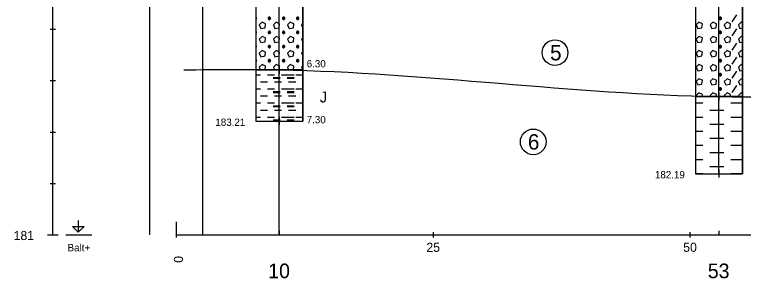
# Model space of a CAD drawing. Extents: x 3042 to 4120, y 576 to 2694.
# Drawn here: x 3218.1 to 3289.1, y 1822.4 to 1848.1 of the extents above; entities that cross this region are included whole.
import ezdxf

# ---------------------------------------------------------------- set-up
doc = ezdxf.new("R2010")
doc.units = 0
for name, color, linetype in [('12', 7, 'Continuous'), ('14', 7, 'Continuous'), ('17', 7, 'Continuous'), ('18', 7, 'Continuous'), ('19', 7, 'Continuous'), ('21', 7, 'Continuous'), ('51', 7, 'Continuous'), ('52', 7, 'Continuous'), ('53', 7, 'Continuous'), ('56', 7, 'Continuous'), ('7', 7, 'Continuous'), ('pomocna', 7, 'Continuous'), ('rozhraní', 7, 'Continuous')]:
    doc.layers.add(name, color=color, linetype=linetype)

msp = doc.modelspace()

# ---------------------------------------------------------------- linework, layer by layer
at = {"layer": '12'}
msp.add_line((3233.882, 1826.667), (3233.882, 1827.937), dxfattribs=at)
at = {"layer": '18'}
for p, q in [((3286.672, 1832.617), (3286.672, 1877.617)), ((3243.882, 1837.717), (3243.882, 1874.217)), ((3243.501, 1837.717), (3244.263, 1837.717)), ((3243.882, 1838.098), (3243.882, 1837.336)), ((3286.672, 1832.998), (3286.672, 1832.236)), ((3286.291, 1832.617), (3287.053, 1832.617)), ((3243.882, 1827.048), (3243.882, 1826.667)), ((3286.672, 1827.048), (3286.672, 1826.667))]:
    msp.add_line(p, q, dxfattribs=at)
at = {"layer": '19'}
for p, q in [((3221.832, 1826.667), (3221.832, 1886.667)), ((3221.578, 1846.667), (3222.086, 1846.667)), ((3221.578, 1841.667), (3222.086, 1841.667)), ((3221.578, 1836.667), (3222.086, 1836.667)), ((3221.578, 1831.667), (3222.086, 1831.667)), ((3221.324, 1826.667), (3222.34, 1826.667))]:
    msp.add_line(p, q, dxfattribs=at)
at = {"layer": '21'}
msp.add_line((3223.102, 1826.667), (3225.642, 1826.667), dxfattribs=at)
msp.add_lwpolyline([(3224.308, 1828.064), (3224.308, 1826.921), (3223.737, 1827.492), (3224.88, 1827.492), (3224.308, 1826.921)], dxfattribs=at)
at = {"layer": '51'}
for p, q in [((3241.593, 1847.834), (3241.593, 1847.834)), ((3242.926, 1847.605), (3242.926, 1847.834)), ((3244.298, 1847.605), (3244.298, 1847.834)), ((3245.67, 1847.605), (3245.67, 1847.834)), ((3286.818, 1847.605), (3286.818, 1847.834)), ((3287.961, 1847.377), (3288.418, 1848.063)), ((3246.168, 1847.189), (3246.051, 1847.072)), ((3246.051, 1847.072), (3246.168, 1846.809)), ((3241.593, 1846.462), (3241.593, 1846.462)), ((3242.926, 1846.234), (3242.926, 1846.462)), ((3244.298, 1846.234), (3244.298, 1846.462)), ((3245.67, 1846.234), (3245.67, 1846.462)), ((3286.818, 1846.234), (3286.818, 1846.462)), ((3287.961, 1846.005), (3288.418, 1846.691)), ((3246.168, 1845.818), (3246.051, 1845.7)), ((3246.051, 1845.7), (3246.168, 1845.437)), ((3241.593, 1845.091), (3241.593, 1845.091)), ((3242.926, 1844.862), (3242.926, 1845.091)), ((3244.298, 1844.862), (3244.298, 1845.091)), ((3245.67, 1844.862), (3245.67, 1845.091)), ((3286.818, 1844.862), (3286.818, 1845.091)), ((3287.961, 1844.634), (3288.418, 1845.319)), ((3246.168, 1844.446), (3246.051, 1844.329)), ((3246.051, 1844.329), (3246.168, 1844.065)), ((3241.593, 1843.719), (3241.593, 1843.719)), ((3242.926, 1843.491), (3242.926, 1843.719)), ((3244.298, 1843.491), (3244.298, 1843.719)), ((3245.67, 1843.491), (3245.67, 1843.719)), ((3286.818, 1843.491), (3286.818, 1843.719)), ((3287.961, 1843.262), (3288.418, 1843.948)), ((3241.936, 1842.957), (3242.043, 1842.717)), ((3243.307, 1842.957), (3243.414, 1842.717)), ((3244.679, 1842.957), (3244.786, 1842.717)), ((3246.168, 1843.074), (3246.051, 1842.957)), ((3246.051, 1842.957), (3246.157, 1842.717)), ((3287.961, 1841.89), (3288.418, 1842.576)), ((3241.596, 1842.233), (3242.05, 1842.233)), ((3242.736, 1842.233), (3243.422, 1842.233)), ((3243.269, 1841.967), (3243.955, 1841.967)), ((3243.269, 1841.929), (3243.955, 1841.929)), ((3243.269, 1841.89), (3243.955, 1841.89)), ((3244.108, 1842.233), (3244.793, 1842.233)), ((3244.641, 1842.233), (3245.327, 1842.233)), ((3244.641, 1841.967), (3245.327, 1841.967)), ((3244.641, 1841.929), (3245.327, 1841.929)), ((3244.641, 1841.89), (3245.327, 1841.89)), ((3245.479, 1842.233), (3246.165, 1842.233)), ((3286.818, 1842.119), (3286.818, 1842.348)), ((3242.05, 1841.548), (3242.736, 1841.548)), ((3243.422, 1841.548), (3244.108, 1841.548)), ((3244.793, 1841.548), (3245.479, 1841.548)), ((3246.165, 1841.548), (3246.168, 1841.548)), ((3287.961, 1840.519), (3288.418, 1841.205)), ((3241.596, 1840.862), (3242.05, 1840.862)), ((3242.736, 1840.862), (3243.422, 1840.862)), ((3243.269, 1840.595), (3243.955, 1840.595)), ((3243.269, 1840.557), (3243.955, 1840.557)), ((3243.269, 1840.519), (3243.955, 1840.519)), ((3244.108, 1840.862), (3244.793, 1840.862)), ((3244.641, 1840.862), (3245.327, 1840.862)), ((3244.641, 1840.595), (3245.327, 1840.595)), ((3244.641, 1840.557), (3245.327, 1840.557)), ((3244.641, 1840.519), (3245.327, 1840.519)), ((3245.479, 1840.862), (3246.165, 1840.862)), ((3286.818, 1840.747), (3286.818, 1840.976)), ((3242.05, 1840.176), (3242.736, 1840.176)), ((3243.422, 1840.176), (3244.108, 1840.176)), ((3244.793, 1840.176), (3245.479, 1840.176)), ((3246.165, 1840.176), (3246.168, 1840.176)), ((3284.455, 1840.214), (3284.499, 1840.117)), ((3285.827, 1840.214), (3285.87, 1840.117)), ((3287.199, 1840.214), (3287.242, 1840.117)), ((3288.57, 1840.214), (3288.613, 1840.117)), ((3241.596, 1839.49), (3242.05, 1839.49)), ((3242.736, 1839.49), (3243.422, 1839.49)), ((3243.269, 1839.223), (3243.955, 1839.223)), ((3243.269, 1839.185), (3243.955, 1839.185)), ((3243.269, 1839.147), (3243.955, 1839.147)), ((3244.108, 1839.49), (3244.793, 1839.49)), ((3244.641, 1839.49), (3245.327, 1839.49)), ((3244.641, 1839.223), (3245.327, 1839.223)), ((3244.641, 1839.185), (3245.327, 1839.185)), ((3244.641, 1839.147), (3245.327, 1839.147)), ((3245.479, 1839.49), (3246.165, 1839.49)), ((3284.386, 1839.49), (3284.417, 1839.49)), ((3284.417, 1839.49), (3285.103, 1839.49)), ((3287.846, 1839.49), (3288.532, 1839.49)), ((3288.532, 1839.49), (3288.958, 1839.49)), ((3242.05, 1838.804), (3242.736, 1838.804)), ((3243.422, 1838.804), (3244.108, 1838.804)), ((3244.793, 1838.804), (3245.479, 1838.804)), ((3246.165, 1838.804), (3246.168, 1838.804)), ((3285.789, 1838.804), (3286.475, 1838.804)), ((3286.475, 1838.804), (3287.161, 1838.804)), ((3241.596, 1838.119), (3242.05, 1838.119)), ((3242.736, 1838.119), (3243.422, 1838.119)), ((3243.269, 1837.852), (3243.955, 1837.852)), ((3243.269, 1837.814), (3243.955, 1837.814)), ((3243.269, 1837.776), (3243.955, 1837.776)), ((3244.108, 1838.119), (3244.793, 1838.119)), ((3244.641, 1838.119), (3245.327, 1838.119)), ((3244.641, 1837.852), (3245.327, 1837.852)), ((3244.641, 1837.814), (3245.327, 1837.814)), ((3244.641, 1837.776), (3245.327, 1837.776)), ((3245.479, 1838.119), (3246.165, 1838.119)), ((3284.386, 1838.119), (3284.417, 1838.119)), ((3284.417, 1838.119), (3285.103, 1838.119)), ((3287.846, 1838.119), (3288.532, 1838.119)), ((3288.532, 1838.119), (3288.958, 1838.119)), ((3285.789, 1837.433), (3286.475, 1837.433)), ((3286.475, 1837.433), (3287.161, 1837.433)), ((3284.386, 1836.747), (3284.417, 1836.747)), ((3284.417, 1836.747), (3285.103, 1836.747)), ((3287.846, 1836.747), (3288.532, 1836.747)), ((3288.532, 1836.747), (3288.958, 1836.747)), ((3285.789, 1836.061), (3286.475, 1836.061)), ((3286.475, 1836.061), (3287.161, 1836.061)), ((3284.386, 1835.375), (3284.417, 1835.375)), ((3284.417, 1835.375), (3285.103, 1835.375)), ((3287.846, 1835.375), (3288.532, 1835.375)), ((3288.532, 1835.375), (3288.958, 1835.375)), ((3285.789, 1834.69), (3286.475, 1834.69)), ((3286.475, 1834.69), (3287.161, 1834.69)), ((3284.386, 1834.004), (3284.417, 1834.004)), ((3284.417, 1834.004), (3285.103, 1834.004)), ((3287.846, 1834.004), (3288.532, 1834.004)), ((3288.532, 1834.004), (3288.958, 1834.004)), ((3284.386, 1832.632), (3284.417, 1832.632)), ((3284.417, 1832.632), (3285.103, 1832.632)), ((3285.789, 1833.318), (3286.475, 1833.318)), ((3286.475, 1833.318), (3287.161, 1833.318)), ((3287.846, 1832.632), (3288.532, 1832.632)), ((3288.532, 1832.632), (3288.958, 1832.632))]:
    msp.add_line(p, q, dxfattribs=at)
for points in [[(3241.596, 1842.717), (3246.168, 1842.717), (3246.168, 1860.467), (3241.596, 1860.467)], [(3284.386, 1840.117), (3288.958, 1840.117), (3288.958, 1850.617), (3284.386, 1850.617)], [(3241.596, 1837.717), (3246.168, 1837.717), (3246.168, 1842.717), (3241.596, 1842.717)], [(3284.386, 1832.617), (3288.958, 1832.617), (3288.958, 1840.117), (3284.386, 1840.117)]]:
    msp.add_lwpolyline(points, close=True, dxfattribs=at)
for points in [[(3241.593, 1847.605), (3241.593, 1847.605), (3241.669, 1847.682), (3241.669, 1847.758), (3241.593, 1847.834), (3241.593, 1847.834)], [(3241.596, 1847.755), (3241.669, 1847.682), (3241.596, 1847.682)], [(3242.888, 1847.834), (3242.812, 1847.758), (3242.812, 1847.682), (3242.888, 1847.605), (3242.965, 1847.605), (3243.041, 1847.682), (3243.041, 1847.758), (3242.965, 1847.834), (3242.888, 1847.834), (3243.041, 1847.682), (3242.812, 1847.682), (3242.965, 1847.834)], [(3244.26, 1847.834), (3244.184, 1847.758), (3244.184, 1847.682), (3244.26, 1847.605), (3244.336, 1847.605), (3244.412, 1847.682), (3244.412, 1847.758), (3244.336, 1847.834), (3244.26, 1847.834), (3244.412, 1847.682), (3244.184, 1847.682), (3244.336, 1847.834)], [(3245.632, 1847.834), (3245.555, 1847.758), (3245.555, 1847.682), (3245.632, 1847.605), (3245.708, 1847.605), (3245.784, 1847.682), (3245.784, 1847.758), (3245.708, 1847.834), (3245.632, 1847.834), (3245.784, 1847.682), (3245.555, 1847.682), (3245.708, 1847.834)], [(3286.78, 1847.834), (3286.703, 1847.758), (3286.703, 1847.682), (3286.78, 1847.605), (3286.856, 1847.605), (3286.932, 1847.682), (3286.932, 1847.758), (3286.856, 1847.834), (3286.78, 1847.834), (3286.932, 1847.682), (3286.703, 1847.682), (3286.856, 1847.834)], [(3241.936, 1847.072), (3242.088, 1846.729), (3242.507, 1846.805), (3242.545, 1847.186), (3242.203, 1847.339), (3241.936, 1847.072)], [(3243.307, 1847.072), (3243.46, 1846.729), (3243.879, 1846.805), (3243.917, 1847.186), (3243.574, 1847.339), (3243.307, 1847.072)], [(3244.679, 1847.072), (3244.831, 1846.729), (3245.251, 1846.805), (3245.289, 1847.186), (3244.946, 1847.339), (3244.679, 1847.072)], [(3284.455, 1847.072), (3284.608, 1846.729), (3285.027, 1846.805), (3285.065, 1847.186), (3284.722, 1847.339), (3284.455, 1847.072)], [(3285.827, 1847.072), (3285.979, 1846.729), (3286.399, 1846.805), (3286.437, 1847.186), (3286.094, 1847.339), (3285.827, 1847.072)], [(3287.199, 1847.072), (3287.351, 1846.729), (3287.77, 1846.805), (3287.808, 1847.186), (3287.465, 1847.339), (3287.199, 1847.072)], [(3288.958, 1847.285), (3288.837, 1847.339), (3288.57, 1847.072)], [(3288.57, 1847.072), (3288.723, 1846.729), (3288.958, 1846.772)], [(3241.593, 1846.234), (3241.593, 1846.234), (3241.669, 1846.31), (3241.669, 1846.386), (3241.593, 1846.462), (3241.593, 1846.462)], [(3241.596, 1846.383), (3241.669, 1846.31), (3241.596, 1846.31)], [(3242.888, 1846.462), (3242.812, 1846.386), (3242.812, 1846.31), (3242.888, 1846.234), (3242.965, 1846.234), (3243.041, 1846.31), (3243.041, 1846.386), (3242.965, 1846.462), (3242.888, 1846.462), (3243.041, 1846.31), (3242.812, 1846.31), (3242.965, 1846.462)], [(3244.26, 1846.462), (3244.184, 1846.386), (3244.184, 1846.31), (3244.26, 1846.234), (3244.336, 1846.234), (3244.412, 1846.31), (3244.412, 1846.386), (3244.336, 1846.462), (3244.26, 1846.462), (3244.412, 1846.31), (3244.184, 1846.31), (3244.336, 1846.462)], [(3245.632, 1846.462), (3245.555, 1846.386), (3245.555, 1846.31), (3245.632, 1846.234), (3245.708, 1846.234), (3245.784, 1846.31), (3245.784, 1846.386), (3245.708, 1846.462), (3245.632, 1846.462), (3245.784, 1846.31), (3245.555, 1846.31), (3245.708, 1846.462)], [(3286.78, 1846.462), (3286.703, 1846.386), (3286.703, 1846.31), (3286.78, 1846.234), (3286.856, 1846.234), (3286.932, 1846.31), (3286.932, 1846.386), (3286.856, 1846.462), (3286.78, 1846.462), (3286.932, 1846.31), (3286.703, 1846.31), (3286.856, 1846.462)], [(3241.936, 1845.7), (3242.088, 1845.358), (3242.507, 1845.434), (3242.545, 1845.815), (3242.203, 1845.967), (3241.936, 1845.7)], [(3243.307, 1845.7), (3243.46, 1845.358), (3243.879, 1845.434), (3243.917, 1845.815), (3243.574, 1845.967), (3243.307, 1845.7)], [(3244.679, 1845.7), (3244.831, 1845.358), (3245.251, 1845.434), (3245.289, 1845.815), (3244.946, 1845.967), (3244.679, 1845.7)], [(3284.455, 1845.7), (3284.608, 1845.358), (3285.027, 1845.434), (3285.065, 1845.815), (3284.722, 1845.967), (3284.455, 1845.7)], [(3285.827, 1845.7), (3285.979, 1845.358), (3286.399, 1845.434), (3286.437, 1845.815), (3286.094, 1845.967), (3285.827, 1845.7)], [(3287.199, 1845.7), (3287.351, 1845.358), (3287.77, 1845.434), (3287.808, 1845.815), (3287.465, 1845.967), (3287.199, 1845.7)], [(3288.958, 1845.913), (3288.837, 1845.967), (3288.57, 1845.7)], [(3288.57, 1845.7), (3288.723, 1845.358), (3288.958, 1845.4)], [(3241.593, 1844.862), (3241.593, 1844.862), (3241.669, 1844.938), (3241.669, 1845.015), (3241.593, 1845.091), (3241.593, 1845.091)], [(3241.596, 1845.012), (3241.669, 1844.938), (3241.596, 1844.938)], [(3242.888, 1845.091), (3242.812, 1845.015), (3242.812, 1844.938), (3242.888, 1844.862), (3242.965, 1844.862), (3243.041, 1844.938), (3243.041, 1845.015), (3242.965, 1845.091), (3242.888, 1845.091), (3243.041, 1844.938), (3242.812, 1844.938), (3242.965, 1845.091)], [(3244.26, 1845.091), (3244.184, 1845.015), (3244.184, 1844.938), (3244.26, 1844.862), (3244.336, 1844.862), (3244.412, 1844.938), (3244.412, 1845.015), (3244.336, 1845.091), (3244.26, 1845.091), (3244.412, 1844.938), (3244.184, 1844.938), (3244.336, 1845.091)], [(3245.632, 1845.091), (3245.555, 1845.015), (3245.555, 1844.938), (3245.632, 1844.862), (3245.708, 1844.862), (3245.784, 1844.938), (3245.784, 1845.015), (3245.708, 1845.091), (3245.632, 1845.091), (3245.784, 1844.938), (3245.555, 1844.938), (3245.708, 1845.091)], [(3286.78, 1845.091), (3286.703, 1845.015), (3286.703, 1844.938), (3286.78, 1844.862), (3286.856, 1844.862), (3286.932, 1844.938), (3286.932, 1845.015), (3286.856, 1845.091), (3286.78, 1845.091), (3286.932, 1844.938), (3286.703, 1844.938), (3286.856, 1845.091)], [(3241.936, 1844.329), (3242.088, 1843.986), (3242.507, 1844.062), (3242.545, 1844.443), (3242.203, 1844.596), (3241.936, 1844.329)], [(3243.307, 1844.329), (3243.46, 1843.986), (3243.879, 1844.062), (3243.917, 1844.443), (3243.574, 1844.596), (3243.307, 1844.329)], [(3244.679, 1844.329), (3244.831, 1843.986), (3245.251, 1844.062), (3245.289, 1844.443), (3244.946, 1844.596), (3244.679, 1844.329)], [(3284.455, 1844.329), (3284.608, 1843.986), (3285.027, 1844.062), (3285.065, 1844.443), (3284.722, 1844.596), (3284.455, 1844.329)], [(3285.827, 1844.329), (3285.979, 1843.986), (3286.399, 1844.062), (3286.437, 1844.443), (3286.094, 1844.596), (3285.827, 1844.329)], [(3287.199, 1844.329), (3287.351, 1843.986), (3287.77, 1844.062), (3287.808, 1844.443), (3287.465, 1844.596), (3287.199, 1844.329)], [(3288.958, 1844.542), (3288.837, 1844.596), (3288.57, 1844.329)], [(3288.57, 1844.329), (3288.723, 1843.986), (3288.958, 1844.029)], [(3241.593, 1843.491), (3241.593, 1843.491), (3241.669, 1843.567), (3241.669, 1843.643), (3241.593, 1843.719), (3241.593, 1843.719)], [(3241.596, 1843.64), (3241.669, 1843.567), (3241.596, 1843.567)], [(3242.888, 1843.719), (3242.812, 1843.643), (3242.812, 1843.567), (3242.888, 1843.491), (3242.965, 1843.491), (3243.041, 1843.567), (3243.041, 1843.643), (3242.965, 1843.719), (3242.888, 1843.719), (3243.041, 1843.567), (3242.812, 1843.567), (3242.965, 1843.719)], [(3244.26, 1843.719), (3244.184, 1843.643), (3244.184, 1843.567), (3244.26, 1843.491), (3244.336, 1843.491), (3244.412, 1843.567), (3244.412, 1843.643), (3244.336, 1843.719), (3244.26, 1843.719), (3244.412, 1843.567), (3244.184, 1843.567), (3244.336, 1843.719)], [(3245.632, 1843.719), (3245.555, 1843.643), (3245.555, 1843.567), (3245.632, 1843.491), (3245.708, 1843.491), (3245.784, 1843.567), (3245.784, 1843.643), (3245.708, 1843.719), (3245.632, 1843.719), (3245.784, 1843.567), (3245.555, 1843.567), (3245.708, 1843.719)], [(3286.78, 1843.719), (3286.703, 1843.643), (3286.703, 1843.567), (3286.78, 1843.491), (3286.856, 1843.491), (3286.932, 1843.567), (3286.932, 1843.643), (3286.856, 1843.719), (3286.78, 1843.719), (3286.932, 1843.567), (3286.703, 1843.567), (3286.856, 1843.719)], [(3242.51, 1842.717), (3242.545, 1843.072), (3242.203, 1843.224), (3241.936, 1842.957)], [(3243.882, 1842.717), (3243.917, 1843.072), (3243.574, 1843.224), (3243.307, 1842.957)], [(3245.253, 1842.717), (3245.289, 1843.072), (3244.946, 1843.224), (3244.679, 1842.957)], [(3284.455, 1842.957), (3284.608, 1842.614), (3285.027, 1842.691), (3285.065, 1843.072), (3284.722, 1843.224), (3284.455, 1842.957)], [(3285.827, 1842.957), (3285.979, 1842.614), (3286.399, 1842.691), (3286.437, 1843.072), (3286.094, 1843.224), (3285.827, 1842.957)], [(3287.199, 1842.957), (3287.351, 1842.614), (3287.77, 1842.691), (3287.808, 1843.072), (3287.465, 1843.224), (3287.199, 1842.957)], [(3288.958, 1843.17), (3288.837, 1843.224), (3288.57, 1842.957)], [(3288.57, 1842.957), (3288.723, 1842.614), (3288.958, 1842.657)], [(3284.455, 1841.586), (3284.608, 1841.243), (3285.027, 1841.319), (3285.065, 1841.7), (3284.722, 1841.852), (3284.455, 1841.586)], [(3285.827, 1841.586), (3285.979, 1841.243), (3286.399, 1841.319), (3286.437, 1841.7), (3286.094, 1841.852), (3285.827, 1841.586)], [(3286.78, 1842.348), (3286.703, 1842.271), (3286.703, 1842.195), (3286.78, 1842.119), (3286.856, 1842.119), (3286.932, 1842.195), (3286.932, 1842.271), (3286.856, 1842.348), (3286.78, 1842.348), (3286.932, 1842.195), (3286.703, 1842.195), (3286.856, 1842.348)], [(3287.199, 1841.586), (3287.351, 1841.243), (3287.77, 1841.319), (3287.808, 1841.7), (3287.465, 1841.852), (3287.199, 1841.586)], [(3288.958, 1841.799), (3288.837, 1841.852), (3288.57, 1841.586)], [(3288.57, 1841.586), (3288.723, 1841.243), (3288.958, 1841.286)], [(3285.044, 1840.117), (3285.065, 1840.328), (3284.722, 1840.481), (3284.455, 1840.214)], [(3286.415, 1840.117), (3286.437, 1840.328), (3286.094, 1840.481), (3285.827, 1840.214)], [(3286.78, 1840.976), (3286.703, 1840.9), (3286.703, 1840.824), (3286.78, 1840.747), (3286.856, 1840.747), (3286.932, 1840.824), (3286.932, 1840.9), (3286.856, 1840.976), (3286.78, 1840.976), (3286.932, 1840.824), (3286.703, 1840.824), (3286.856, 1840.976)], [(3287.787, 1840.117), (3287.808, 1840.328), (3287.465, 1840.481), (3287.199, 1840.214)], [(3288.958, 1840.427), (3288.837, 1840.481), (3288.57, 1840.214)]]:
    msp.add_lwpolyline(points, dxfattribs=at)
at = {"layer": '53'}
for p, q in [((3284.386, 1877.617), (3284.386, 1832.617)), ((3288.958, 1877.617), (3288.958, 1832.617)), ((3241.596, 1874.217), (3241.596, 1837.717)), ((3246.168, 1874.217), (3246.168, 1837.717)), ((3241.596, 1842.717), (3246.168, 1842.717)), ((3284.386, 1840.117), (3288.958, 1840.117)), ((3241.596, 1837.717), (3246.168, 1837.717)), ((3284.386, 1832.617), (3288.958, 1832.617))]:
    msp.add_line(p, q, dxfattribs=at)
at = {"layer": '56'}
for p, q in [((3243.501, 1842.717), (3244.263, 1842.717)), ((3243.882, 1843.098), (3243.882, 1842.336)), ((3286.672, 1840.498), (3286.672, 1839.736)), ((3286.291, 1840.117), (3287.053, 1840.117)), ((3243.501, 1837.717), (3244.263, 1837.717)), ((3243.882, 1838.098), (3243.882, 1837.336)), ((3286.672, 1832.998), (3286.672, 1832.236)), ((3286.291, 1832.617), (3287.053, 1832.617))]:
    msp.add_line(p, q, dxfattribs=at)
at = {"layer": '7'}
for p, q in [((3233.882, 1826.413), (3233.882, 1826.921)), ((3233.882, 1826.667), (3464.028, 1826.667)), ((3258.882, 1826.413), (3258.882, 1826.921)), ((3283.882, 1826.413), (3283.882, 1826.921))]:
    msp.add_line(p, q, dxfattribs=at)
at = {"layer": 'pomocna'}
for p, q in [((3231.282, 1826.667), (3231.282, 1878.417)), ((3236.452, 1826.667), (3236.452, 1878.417)), ((3243.882, 1826.667), (3243.882, 1874.153))]:
    msp.add_line(p, q, dxfattribs=at)
at = {"layer": 'rozhraní'}
for centre in [(3270.721, 1844.382), (3268.596, 1835.708)]:
    msp.add_circle(centre, 1.25, dxfattribs=at)
for points in [[(3269.279, 1850.721), (3286.672, 1850.617), (3291.859, 1850.444), (3297.036, 1850.038), (3307.372, 1848.841), (3317.708, 1847.644), (3322.884, 1847.239), (3328.072, 1847.067), (3330.358, 1847.067), (3356.194, 1847.216)], [(3234.6, 1842.717), (3243.882, 1842.717), (3286.672, 1840.117), (3328.072, 1841.067), (3356.302, 1838.717), (3421.522, 1834.717), (3432.568, 1834.909)]]:
    msp.add_spline(points, degree=3, dxfattribs=at)

# ---------------------------------------------------------------- texts
at = {"layer": '12'}
msp.add_text('0', height=0.889, rotation=90, dxfattribs=at).set_placement((3234.51, 1823.958))
at = {"layer": '14'}
for s, p in [('10', (3242.802, 1822.461)), ('53', (3285.592, 1822.461))]:
    msp.add_text(s, height=1.4224, dxfattribs=at).set_placement(p)
at = {"layer": '17'}
for s, p in [('183.21', (3237.659, 1837.265)), ('182.19', (3280.449, 1832.165))]:
    msp.add_text(s, height=0.7112, dxfattribs=at).set_placement(p)
at = {"layer": '19'}
msp.add_text('181', height=0.889, dxfattribs=at).set_placement((3218.022, 1826.165))
at = {"layer": '21'}
msp.add_text('Balt+', height=0.7112, dxfattribs=at).set_placement((3223.271, 1825.072))
at = {"layer": '52'}
for s, height, p in [('6.30', 0.7112, (3246.549, 1842.95)), ('J', 1.067, (3247.819, 1839.539)), ('7.30', 0.7112, (3246.549, 1837.519))]:
    msp.add_text(s, height=height, dxfattribs=at).set_placement(p)
at = {"layer": '7'}
for s, p in [('25', (3258.204, 1825.022)), ('50', (3283.204, 1825.022))]:
    msp.add_text(s, height=0.889, dxfattribs=at).set_placement(p)
at = {"layer": 'rozhraní'}
for s, p in [('5', (3270.24, 1843.632)), ('6', (3268.084, 1834.958))]:
    msp.add_text(s, height=1.5, dxfattribs=at).set_placement(p)

doc.saveas('drawing.dxf')
